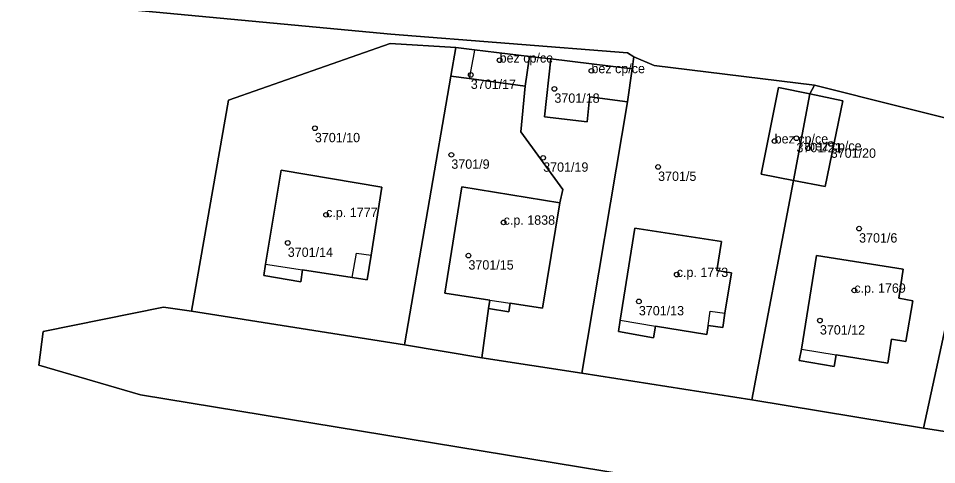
# Model space of a CAD drawing. Extents: x -878211 to -870363, y -1058464 to -1052522.
# Drawn here: x -874443.1 to -874344.9, y -1055195.4 to -1055147.6 of the extents above; entities that cross this region are included whole.
import ezdxf

# ---------------------------------------------------------------- set-up
doc = ezdxf.new("R2010")
doc.units = 0
for name, color, linetype in [('Vrstva 50', 7, 'Continuous'), ('Vrstva 51', 7, 'Continuous'), ('Vrstva 52', 7, 'Continuous')]:
    doc.layers.add(name, color=color, linetype=linetype)

msp = doc.modelspace()

# ---------------------------------------------------------------- linework, layer by layer
at = {"layer": 'Vrstva 50'}
for centre in [(-874391.64, -1055152.08994), (-874394.72, -1055153.65994), (-874381.82, -1055153.21994), (-874385.78, -1055155.14994), (-874411.39, -1055159.36994), (-874359.9, -1055160.43994), (-874362.23, -1055160.73994), (-874358.66, -1055161.49994), (-874356.23, -1055161.03994), (-874396.8, -1055162.20994), (-874386.98, -1055162.52994), (-874374.69, -1055163.50994), (-874410.19, -1055168.62994), (-874391.21, -1055169.43994), (-874353.2, -1055170.10994), (-874414.29, -1055171.63994), (-874394.97, -1055172.99994), (-874372.7, -1055175.02994), (-874353.71, -1055176.71994), (-874376.75, -1055177.89994), (-874357.39, -1055179.94994)]:
    msp.add_circle(centre, 0.25, dxfattribs=at)
at = {"layer": 'Vrstva 51'}
for points in [[(-874472.14, -1055142.8), (-874403.26, -1055149.29), (-874377.97, -1055151.3), (-874377.27, -1055151.71), (-874375.1, -1055152.64), (-874357.98, -1055154.76), (-874339.38, -1055159.41), (-874334.5, -1055160.32), (-874333.81, -1055157.17), (-874331.97, -1055148.42), (-874328.85, -1055132.79), (-874326.83, -1055124.52), (-874285.37, -1055132.62), (-874279.56, -1055105.36), (-874364.76, -1055096.34), (-874483.27, -1055095.09)], [(-874320.53, -1055205.9), (-874430.05, -1055187.89), (-874440.92, -1055184.73), (-874440.43, -1055181.11), (-874427.57, -1055178.5), (-874424.59, -1055178.93), (-874420.61, -1055156.36), (-874403.35, -1055150.29), (-874396.33, -1055150.73), (-874394.32, -1055150.97), (-874388.45, -1055151.67), (-874386.16, -1055151.94), (-874377.46, -1055153.02), (-874377.27, -1055151.71), (-874377.97, -1055151.3), (-874403.26, -1055149.29), (-874472.14, -1055142.8)]]:
    msp.add_lwpolyline(points, dxfattribs=at)
for points in [[(-874396.86, -1055153.78), (-874396.33, -1055150.73), (-874403.35, -1055150.29), (-874420.61, -1055156.36), (-874424.59, -1055178.93), (-874401.82, -1055182.56), (-874401.78, -1055182.32)], [(-874388.89, -1055154.87), (-874388.48, -1055151.94), (-874388.45, -1055151.67), (-874394.32, -1055150.97), (-874396.33, -1055150.73), (-874396.86, -1055153.78), (-874394.91, -1055154.05)], [(-874386.16, -1055151.94), (-874388.45, -1055151.67), (-874388.48, -1055151.94), (-874388.89, -1055154.87), (-874389.37, -1055159.76), (-874384.87, -1055165.93), (-874385.2, -1055167.33), (-874387.06, -1055178.63), (-874390.52, -1055178.09), (-874390.66, -1055179), (-874392.81, -1055178.64), (-874393.55, -1055183.92), (-874382.85, -1055185.58), (-874377.97, -1055156.52), (-874382, -1055156), (-874382.06, -1055156.54), (-874382.29, -1055158.67), (-874386.85, -1055158.14)], [(-874382, -1055156), (-874377.97, -1055156.52), (-874377.46, -1055153.02), (-874386.16, -1055151.94), (-874386.85, -1055158.14), (-874382.29, -1055158.67), (-874382.06, -1055156.54)], [(-874382.85, -1055185.58), (-874364.67, -1055188.43), (-874360.22, -1055164.94), (-874363.68, -1055164.27), (-874361.81, -1055155), (-874358.47, -1055155.69), (-874357.98, -1055154.76), (-874375.1, -1055152.64), (-874377.27, -1055151.71), (-874377.46, -1055153.02), (-874377.97, -1055156.52)], [(-874394.91, -1055154.05), (-874396.86, -1055153.78), (-874401.78, -1055182.32), (-874401.82, -1055182.56), (-874393.55, -1055183.92), (-874392.81, -1055178.64), (-874392.67, -1055177.75), (-874397.48, -1055177), (-874395.66, -1055165.63), (-874385.2, -1055167.33), (-874384.87, -1055165.93), (-874389.37, -1055159.76), (-874388.89, -1055154.87)], [(-874339.38, -1055159.41), (-874357.98, -1055154.76), (-874358.47, -1055155.69), (-874354.94, -1055156.42), (-874356.83, -1055165.6), (-874360.22, -1055164.94), (-874364.67, -1055188.43), (-874346.32, -1055191.45)], [(-874360.22, -1055164.94), (-874358.47, -1055155.69), (-874361.81, -1055155), (-874363.68, -1055164.27)], [(-874360.22, -1055164.94), (-874356.83, -1055165.6), (-874354.94, -1055156.42), (-874358.47, -1055155.69)], [(-874341.49, -1055192.22), (-874336.88, -1055171.66), (-874334.5, -1055160.32), (-874339.38, -1055159.41), (-874346.32, -1055191.45)], [(-874416.86, -1055175.13), (-874416.66, -1055173.9), (-874415, -1055163.86), (-874404.23, -1055165.68), (-874405.38, -1055172.93), (-874405.8, -1055175.57), (-874407.41, -1055175.33), (-874412.7, -1055174.51), (-874412.89, -1055175.79)], [(-874416.86, -1055175.13), (-874412.89, -1055175.79), (-874412.7, -1055174.51), (-874407.41, -1055175.33), (-874405.8, -1055175.57), (-874405.38, -1055172.93), (-874404.23, -1055165.68), (-874415, -1055163.86), (-874416.66, -1055173.9)], [(-874387.06, -1055178.63), (-874385.2, -1055167.33), (-874395.66, -1055165.63), (-874397.48, -1055177), (-874392.67, -1055177.75), (-874392.81, -1055178.64), (-874390.66, -1055179), (-874390.52, -1055178.09)], [(-874366.85, -1055174.83), (-874368.41, -1055174.59), (-874367.93, -1055171.48), (-874377.17, -1055170.04), (-874378.74, -1055179.91), (-874378.93, -1055181.13), (-874375.2, -1055181.79), (-874374.96, -1055180.53), (-874369.48, -1055181.42), (-874369.33, -1055180.46), (-874367.76, -1055180.7), (-874367.56, -1055179.17)], [(-874366.85, -1055174.83), (-874367.56, -1055179.17), (-874367.76, -1055180.7), (-874369.33, -1055180.46), (-874369.48, -1055181.42), (-874374.96, -1055180.53), (-874375.2, -1055181.79), (-874378.93, -1055181.13), (-874378.74, -1055179.91), (-874377.17, -1055170.04), (-874367.93, -1055171.48), (-874368.41, -1055174.59)], [(-874348.48, -1055174.46), (-874348.95, -1055177.56), (-874347.46, -1055177.84), (-874348.2, -1055182.19), (-874349.73, -1055181.93), (-874350.14, -1055184.51), (-874355.66, -1055183.61), (-874355.86, -1055184.86), (-874359.62, -1055184.21), (-874359.37, -1055183.01), (-874357.77, -1055172.99)], [(-874348.48, -1055174.46), (-874357.77, -1055172.99), (-874359.37, -1055183.01), (-874359.62, -1055184.21), (-874355.86, -1055184.86), (-874355.66, -1055183.61), (-874350.14, -1055184.51), (-874349.73, -1055181.93), (-874348.2, -1055182.19), (-874347.46, -1055177.84), (-874348.95, -1055177.56)], [(-874296.81, -1055204.84), (-874296.38, -1055201.51), (-874298.97, -1055201.31), (-874308.89, -1055198.59), (-874312.08, -1055196.97), (-874319.21, -1055195.89), (-874320.22, -1055195.77), (-874341.49, -1055192.22), (-874346.32, -1055191.45), (-874364.67, -1055188.43), (-874382.85, -1055185.58), (-874393.55, -1055183.92), (-874401.82, -1055182.56), (-874424.59, -1055178.93), (-874427.57, -1055178.5), (-874440.43, -1055181.11), (-874440.92, -1055184.73), (-874430.05, -1055187.89), (-874320.53, -1055205.9), (-874305.74, -1055208.5), (-874306.84, -1055216.54), (-874302.57, -1055217.25), (-874299.31, -1055224.48), (-874297.36, -1055210.54)]]:
    msp.add_lwpolyline(points, close=True, dxfattribs=at)
at = {"layer": 'Vrstva 52'}
for points in [[(-874394.36, -1055151.21), (-874394.91, -1055154.05), (-874388.89, -1055154.87), (-874388.48, -1055151.94), (-874388.45, -1055151.67), (-874394.32, -1055150.97)], [(-874386.85, -1055158.14), (-874382.29, -1055158.67), (-874382.06, -1055156.54), (-874382, -1055156), (-874377.97, -1055156.52), (-874377.46, -1055153.02), (-874386.16, -1055151.94)], [(-874361.81, -1055155), (-874363.68, -1055164.27), (-874360.22, -1055164.94), (-874358.47, -1055155.69)], [(-874360.22, -1055164.94), (-874356.83, -1055165.6), (-874354.94, -1055156.42), (-874358.47, -1055155.69)], [(-874415, -1055163.86), (-874416.66, -1055173.9), (-874412.7, -1055174.51), (-874407.41, -1055175.33), (-874406.94, -1055172.72), (-874405.38, -1055172.93), (-874404.23, -1055165.68)], [(-874395.66, -1055165.63), (-874397.48, -1055177), (-874392.67, -1055177.75), (-874390.52, -1055178.09), (-874387.06, -1055178.63), (-874385.2, -1055167.33)], [(-874377.17, -1055170.04), (-874378.74, -1055179.91), (-874374.96, -1055180.53), (-874369.48, -1055181.42), (-874369.33, -1055180.46), (-874369.11, -1055178.94), (-874367.56, -1055179.17), (-874366.85, -1055174.83), (-874368.41, -1055174.59), (-874367.93, -1055171.48)], [(-874350.14, -1055184.51), (-874349.73, -1055181.93), (-874348.2, -1055182.19), (-874347.46, -1055177.84), (-874348.95, -1055177.56), (-874348.48, -1055174.46), (-874357.77, -1055172.99), (-874359.37, -1055183.01), (-874355.66, -1055183.61)]]:
    msp.add_lwpolyline(points, close=True, dxfattribs=at)

# ---------------------------------------------------------------- texts
at = {"layer": 'Vrstva 50'}
for s, p in [('bez cp/ce', (-874391.64, -1055152.34)), ('bez cp/ce', (-874381.82, -1055153.47)), ('3701/17', (-874394.72, -1055155.149)), ('3701/18', (-874385.78, -1055156.639)), ('3701/10', (-874411.39, -1055160.859)), ('bez cp/ce', (-874362.23, -1055160.99)), ('3701/21', (-874359.9, -1055161.929)), ('bez cp/ce', (-874358.66, -1055161.75)), ('3701/20', (-874356.23, -1055162.529)), ('3701/9', (-874396.8, -1055163.699)), ('3701/19', (-874386.98, -1055164.019)), ('3701/5', (-874374.69, -1055164.999)), ('c.p. 1777', (-874410.19, -1055168.879)), ('c.p. 1838', (-874391.21, -1055169.69)), ('3701/6', (-874353.2, -1055171.599)), ('3701/14', (-874414.29, -1055173.129)), ('3701/15', (-874394.97, -1055174.489)), ('c.p. 1773', (-874372.7, -1055175.28)), ('c.p. 1769', (-874353.71, -1055176.97)), ('3701/13', (-874376.75, -1055179.389)), ('3701/12', (-874357.39, -1055181.439))]:
    msp.add_text(s, height=0.999996, dxfattribs=at).set_placement(p)

doc.saveas('drawing.dxf')
